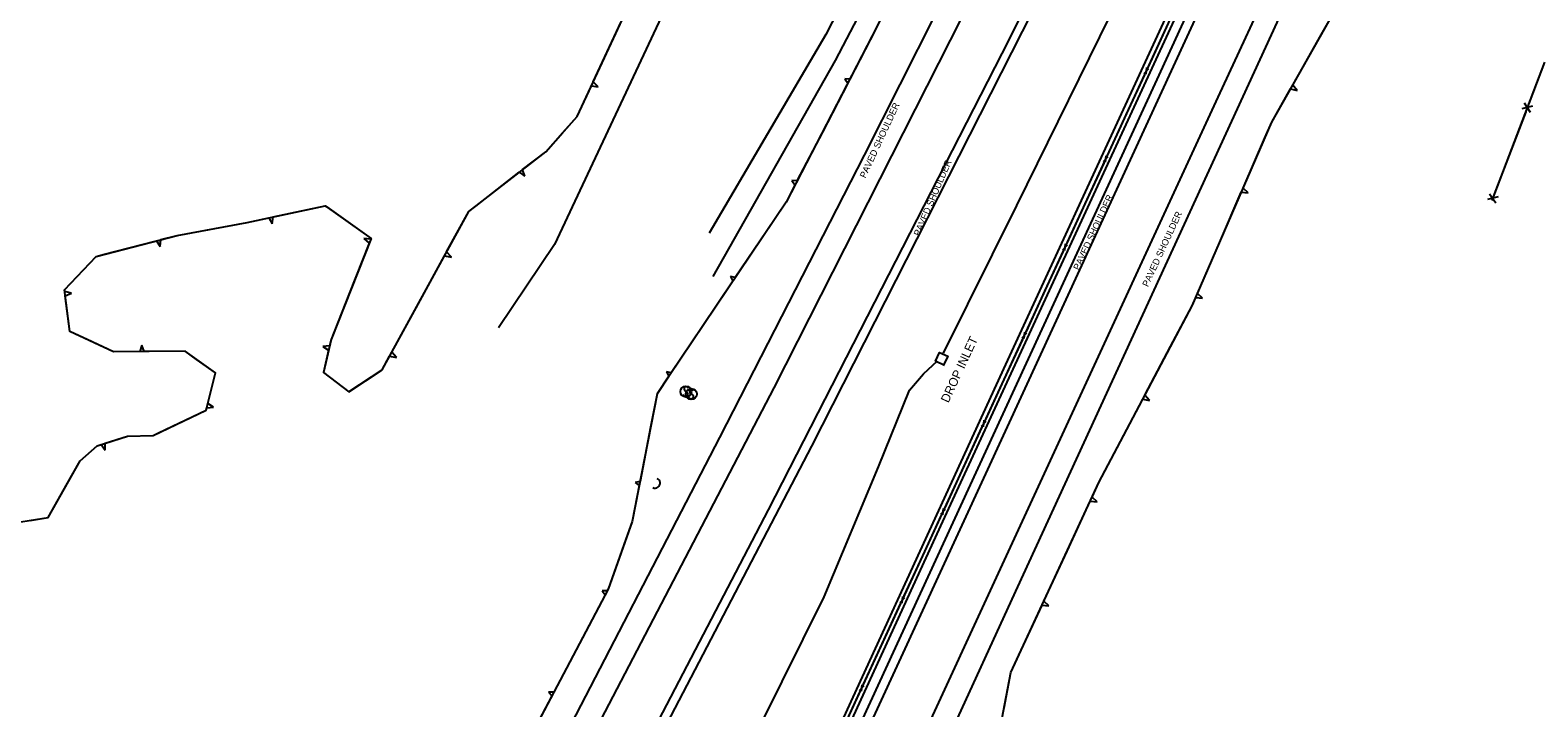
# Model space of a CAD drawing. Extents: x 978516 to 993312, y 1836504 to 1846212.
# Drawn here: x 979517 to 980201, y 1838709 to 1839016 of the extents above; entities that cross this region are included whole.
import ezdxf

# ---------------------------------------------------------------- set-up
doc = ezdxf.new("R2010")
doc.units = 0
for name, color, linetype in [('S_CROSS_DRAIN', 7, 'Continuous'), ('S_DROP_INLET', 7, 'Continuous'), ('S_DROP_INLET_ANNOT', 7, 'Continuous'), ('S_EDGE_PAVEMENT', 7, 'Continuous'), ('S_FENCE', 7, 'Continuous'), ('S_MISC_STRUCTURES', 7, 'Continuous'), ('S_SHOULDER', 7, 'Continuous'), ('S_SHOULDER_ANNOT', 7, 'Continuous'), ('S_SIDE_DRAIN', 7, 'Continuous'), ('S_SIGN', 7, 'Continuous'), ('S_STREAM', 7, 'Continuous'), ('S_TRAILS', 7, 'Continuous'), ('S_TREE', 7, 'Continuous')]:
    doc.layers.add(name, color=color, linetype=linetype)

msp = doc.modelspace()

# ---------------------------------------------------------------- linework, layer by layer
at = {"layer": 'S_CROSS_DRAIN'}
msp.add_arc((979800.31, 1838810.76), 2.3, 244.74018, 65.06936, dxfattribs=at)
at = {"layer": 'S_DROP_INLET'}
msp.add_lwpolyline([(979931.54, 1838864.06), (979927.46, 1838865.95), (979929.31, 1838869.95), (979933.07, 1838868.21), (979931.19, 1838864.17)], dxfattribs=at)
at = {"layer": 'S_EDGE_PAVEMENT'}
for points in [[(979761.24, 1838675.5), (979854.29, 1838853.83), (979945.04, 1839032.7), (980003.3, 1839149.66), (980067.01, 1839279.42), (980126.88, 1839403.85), (980126.99, 1839403.74)], [(980148.81, 1839394.78), (980044.08, 1839178.99), (979960.8, 1839011.62), (979851.66, 1838798.68), (979783.49, 1838667.93)], [(979863.69, 1838627.25), (979968.22, 1838853.65), (980085.05, 1839107.15), (980174.08, 1839300.88), (980201.55, 1839360.53)], [(980223.97, 1839351.22), (980136.68, 1839160.67), (980055.49, 1838985.64), (979898.86, 1838646.51), (979878.3, 1838601.45)]]:
    msp.add_lwpolyline(points, dxfattribs=at)
at = {"layer": 'S_FENCE'}
for p, q in [((980023, 1838996.06), (980023.38, 1838999)), ((980203.63, 1839001.44), (980179.81, 1838938.85)), ((980022.18, 1838996.4), (980024.21, 1838998.66)), ((980198.23, 1838981.5), (980193.39, 1838980.28)), ((980194.41, 1838982.96), (980197.21, 1838978.83)), ((980003.73, 1838956.45), (980005.76, 1838958.71)), ((980004.56, 1838956.11), (980004.93, 1838959.06)), ((980182.59, 1838940.41), (980177.75, 1838939.18)), ((980178.77, 1838941.86), (980181.57, 1838937.73)), ((979985.28, 1838916.5), (979987.31, 1838918.76)), ((979986.11, 1838916.16), (979986.49, 1838919.11)), ((979966.84, 1838876.55), (979968.87, 1838878.81)), ((979967.67, 1838876.21), (979968.04, 1838879.16)), ((979948.39, 1838836.6), (979950.42, 1838838.86)), ((979949.22, 1838836.26), (979949.59, 1838839.21)), ((979929.95, 1838796.65), (979931.98, 1838798.91)), ((979930.77, 1838796.31), (979931.15, 1838799.26)), ((979911.5, 1838756.7), (979913.53, 1838758.96)), ((979912.33, 1838756.36), (979912.7, 1838759.31)), ((979893.05, 1838716.75), (979895.08, 1838719.01)), ((979893.88, 1838716.41), (979894.26, 1838719.36))]:
    msp.add_line(p, q, dxfattribs=at)
for points in [[(979847.95, 1838618.01), (980037.67, 1839028.88), (980141.42, 1839254.03), (980202.98, 1839388.96)], [(980024.03, 1838999.35), (980032.42, 1839017.51)], [(980203.63, 1839001.44), (980196.52, 1838982.76)], [(980013.97, 1838977.56), (980022.35, 1838995.71)], [(980195.1, 1838979.03), (980180.88, 1838941.66)], [(980005.58, 1838959.4), (980013.97, 1838977.56)], [(979995.52, 1838937.61), (980003.91, 1838955.77)], [(979987.14, 1838919.45), (979995.52, 1838937.61)], [(979977.08, 1838897.66), (979985.46, 1838915.82)], [(979968.69, 1838879.5), (979977.08, 1838897.66)], [(979958.63, 1838857.71), (979967.02, 1838875.87)], [(979950.25, 1838839.55), (979958.63, 1838857.71)], [(979940.18, 1838817.76), (979948.57, 1838835.92)], [(979931.8, 1838799.6), (979940.18, 1838817.76)], [(979921.74, 1838777.81), (979930.12, 1838795.97)], [(979913.35, 1838759.65), (979921.74, 1838777.81)], [(979903.29, 1838737.86), (979911.68, 1838756.02)], [(979894.91, 1838719.7), (979903.29, 1838737.86)], [(979884.85, 1838697.91), (979893.23, 1838716.07)]]:
    msp.add_lwpolyline(points, dxfattribs=at)
at = {"layer": 'S_MISC_STRUCTURES'}
for points in [[(979845.35, 1838616.38), (979959.32, 1838864.53), (980082.46, 1839131.06), (980196.47, 1839377.93), (980202.88, 1839393.2)], [(980206.26, 1839391.56), (980041.13, 1839032.53), (979930.6, 1838793.28), (979848.27, 1838613.96)]]:
    msp.add_lwpolyline(points, dxfattribs=at)
at = {"layer": 'S_SHOULDER'}
for points in [[(979751.58, 1838680.66), (979829.74, 1838831.44), (979895.3, 1838959.25), (979959.95, 1839087.51), (980048.09, 1839266.76), (980115.93, 1839406.81)], [(980151.66, 1839391.69), (980085.82, 1839255.48), (979976.3, 1839034.21), (979871.3, 1838827.52), (979787.41, 1838666.81)], [(979860.51, 1838630.07), (979958.21, 1838842.05), (980028.06, 1838993.57), (980113.7, 1839180.22), (980210.41, 1839390.11)], [(980244.19, 1839370.77), (980157.7, 1839183.6), (980061.68, 1838974.72), (979962.09, 1838758.22), (979882.73, 1838585.05)]]:
    msp.add_lwpolyline(points, dxfattribs=at)
at = {"layer": 'S_SIDE_DRAIN'}
for points in [[(979979.46, 1839215.43), (979907.15, 1839071.2), (979877.7, 1839014.04), (979824.81, 1838923.97)], [(979826.7, 1838904.39), (979882.17, 1839002.18), (979952.07, 1839136.01), (979989.95, 1839209.17)]]:
    msp.add_lwpolyline(points, dxfattribs=at)
at = {"layer": 'S_SIGN'}
for centre in [(979814.3, 1838852.2), (979816.77, 1838851.06)]:
    msp.add_circle(centre, 2.49, dxfattribs=at)
for centre, radius, start, end in [((979814.15, 1838851.38), 1.28, 204.64102, 335.35898), ((979814.99, 1838853.53), 1.5, 167.11961, 241.98129), ((979814.38, 1838853.47), 0.95, 16.52582, 156.89569), ((979813.89, 1838850.86), 1.4, 358.65289, 73.70634), ((979816.61, 1838850.24), 1.28, 204.64102, 335.35898), ((979817.45, 1838852.39), 1.5, 167.11961, 241.98129), ((979816.84, 1838852.33), 0.95, 16.52582, 156.89569), ((979816.35, 1838849.72), 1.4, 358.65289, 73.70634)]:
    msp.add_arc(centre, radius, start, end, dxfattribs=at)
at = {"layer": 'S_STREAM'}
for points in [[(979931.09, 1838869.58), (979964.42, 1838936.47), (980011.37, 1839032.16), (980057.03, 1839129.45), (980102.81, 1839228.55)], [(979810.33, 1838624.91), (979876.98, 1838759.27), (979901.68, 1838818.12), (979915.66, 1838852.89), (979922.01, 1838860.23), (979928.46, 1838866.11)]]:
    msp.add_lwpolyline(points, dxfattribs=at)
at = {"layer": 'S_TRAILS'}
msp.add_lwpolyline([(980082.08, 1839335.42), (980051.36, 1839340.13), (980026.03, 1839334.88), (979971.56, 1839322.99), (979949.87, 1839313.25), (979937.91, 1839296.93), (979906.11, 1839232.27), (979864.65, 1839152.21), (979813.47, 1839044.17), (979754.67, 1838918.84), (979729.31, 1838881.13)], dxfattribs=at)
at = {"layer": 'S_TREE'}
for p, q in [((979774.55, 1838990.34), (979772.26, 1838992.53)), ((979888.6, 1838993.73), (979886.36, 1838993.88)), ((979886.36, 1838993.88), (979887.7, 1838991.99)), ((979771.43, 1838990.74), (979774.55, 1838990.34)), ((980088.5, 1838989.33), (980091.54, 1838988.69)), ((980091.54, 1838988.69), (980089.47, 1838991.04)), ((979738.75, 1838951.55), (979741.33, 1838949.77)), ((979741.33, 1838949.77), (979740.29, 1838952.76)), ((979864.65, 1838947.62), (979862.41, 1838947.77)), ((979862.41, 1838947.77), (979863.75, 1838945.88)), ((980069.26, 1838942.22), (980066.94, 1838944.31)), ((980066.16, 1838942.51), (980069.26, 1838942.22)), ((979625.21, 1838930.9), (979626.76, 1838928.17)), ((979626.76, 1838928.17), (979627.13, 1838931.32)), ((979574.3, 1838920.57), (979575.97, 1838917.9)), ((979575.97, 1838917.9), (979576.2, 1838921.06)), ((979671.43, 1838921.3), (979668.29, 1838921.53)), ((979668.29, 1838921.53), (979670.71, 1838919.47)), ((979704.88, 1838913.73), (979707.96, 1838913.11)), ((979707.96, 1838913.11), (979705.82, 1838915.45)), ((979836.69, 1838903.89), (979834.47, 1838904.29)), ((979834.47, 1838904.29), (979835.6, 1838902.26)), ((979535.77, 1838896.87), (979532.66, 1838897.51)), ((979532.91, 1838895.56), (979535.77, 1838896.87)), ((980048.58, 1838894.59), (980046.26, 1838896.68)), ((980045.48, 1838894.88), (980048.58, 1838894.59)), ((979567.63, 1838873.31), (979566.64, 1838870.3)), ((979568.6, 1838870.32), (979567.63, 1838873.31)), ((979652.75, 1838872.87), (979649.62, 1838872.62)), ((979649.62, 1838872.62), (979652.31, 1838870.95)), ((979683.05, 1838867.65), (979680.9, 1838869.99)), ((979679.96, 1838868.27), (979683.05, 1838867.65)), ((979807.69, 1838860.77), (979805.47, 1838861.17)), ((979805.47, 1838861.17), (979806.59, 1838859.14)), ((980021.51, 1838848.79), (980024.56, 1838848.24)), ((980024.56, 1838848.24), (980022.43, 1838850.52)), ((979597.02, 1838844.91), (979600.16, 1838845.08)), ((979600.16, 1838845.08), (979597.49, 1838846.8)), ((979549.14, 1838828.18), (979550.96, 1838825.62)), ((979550.96, 1838825.62), (979551.01, 1838828.79)), ((979793.5, 1838811.51), (979791.26, 1838811)), ((979791.26, 1838811), (979793.12, 1838809.59)), ((979997.67, 1838802.62), (980000.75, 1838802.22)), ((980000.75, 1838802.22), (979998.5, 1838804.4)), ((979778.6, 1838761.89), (979776.27, 1838761.88)), ((979776.27, 1838761.88), (979777.68, 1838760.16)), ((979975.81, 1838755.48), (979978.88, 1838755.09)), ((979978.88, 1838755.09), (979976.63, 1838757.27)), ((979754.41, 1838716.03), (979752.08, 1838716.03)), ((979752.08, 1838716.03), (979753.5, 1838714.3))]:
    msp.add_line(p, q, dxfattribs=at)
for points in [[(980038.09, 1839294.04), (980038.47, 1839285.14), (980031.66, 1839271.18), (979977.28, 1839160.58), (979931.75, 1839081.29), (979901.09, 1839017.77), (979859.7, 1838938.08), (979801.28, 1838851.25), (979789.92, 1838793.28), (979779, 1838762.65), (979712.41, 1838636.4), (979695.81, 1838607.77)], [(979889.47, 1838547.27), (979920.81, 1838590.49), (979934.61, 1838604.13), (979946.99, 1838629.45), (979956.63, 1838650.31), (979955.6, 1838693.37), (979961.63, 1838724.92), (980001.54, 1838810.96), (980043.81, 1838891.03), (980079.95, 1838974.26), (980110.98, 1839028.94), (980132.34, 1839082.04), (980146.37, 1839120.64), (980164.23, 1839174.65), (980186.85, 1839208.83), (980196.51, 1839235.14), (980229.39, 1839268.33)], [(979782.78, 1839015.21), (979790.63, 1839032.14), (979793.95, 1839037.54)], [(979911.05, 1839038.4), (979901.09, 1839017.77), (979900.13, 1839015.92)], [(980101.81, 1839012.78), (980110.98, 1839028.94), (980113.38, 1839034.9)], [(979504.14, 1838791.78), (979525.17, 1838795.1), (979539.66, 1838820.86), (979547.31, 1838827.59), (979561.18, 1838832.07), (979572.7, 1838832.28), (979596.75, 1838843.84), (979600.99, 1838860.69), (979587.23, 1838870.48), (979554.81, 1838870.2), (979534.97, 1838879.37), (979532.56, 1838898.28), (979546.85, 1838913.45), (979583.64, 1838922.99), (979615.42, 1838928.79), (979650.71, 1838936.42), (979671.53, 1838921.55), (979653.41, 1838875.74), (979649.99, 1838860.81), (979661.52, 1838852.1), (979676.53, 1838862), (979715.85, 1838933.75), (979750.74, 1838960.88), (979764.96, 1838976.79), (979790.63, 1839032.14)], [(979772.26, 1838992.53), (979782.78, 1839015.21)], [(979900.13, 1839015.92), (979888.6, 1838993.73)], [(980089.47, 1838991.04), (980101.81, 1839012.78)], [(979887.7, 1838991.99), (979876.18, 1838969.81)], [(979758.55, 1838969.62), (979764.96, 1838976.79), (979771.43, 1838990.74)], [(980076.89, 1838967.23), (980079.95, 1838974.26), (980088.5, 1838989.33)], [(979740.29, 1838952.76), (979750.74, 1838960.88), (979758.55, 1838969.62)], [(979876.18, 1838969.81), (979864.65, 1838947.62)], [(980066.94, 1838944.31), (980076.89, 1838967.23)], [(979719.06, 1838936.25), (979738.75, 1838951.55)], [(979863.75, 1838945.88), (979859.7, 1838938.08), (979850.65, 1838924.63)], [(980056.21, 1838919.6), (980066.16, 1838942.51)], [(979600.68, 1838926.1), (979615.42, 1838928.79), (979625.21, 1838930.9)], [(979627.13, 1838931.32), (979650.71, 1838936.42), (979651.42, 1838935.92)], [(979651.42, 1838935.92), (979671.53, 1838921.55), (979671.43, 1838921.3)], [(979705.82, 1838915.45), (979715.85, 1838933.75), (979719.06, 1838936.25)], [(979576.2, 1838921.06), (979583.64, 1838922.99), (979600.68, 1838926.1)], [(979850.65, 1838924.63), (979836.69, 1838903.89)], [(979550.1, 1838914.29), (979574.3, 1838920.57)], [(979670.71, 1838919.47), (979661.52, 1838896.24)], [(980046.26, 1838896.68), (980056.21, 1838919.6)], [(979532.66, 1838897.51), (979532.56, 1838898.28), (979546.85, 1838913.45), (979550.1, 1838914.29)], [(979692.89, 1838891.86), (979704.88, 1838913.73)], [(979661.52, 1838896.24), (979653.41, 1838875.74), (979652.75, 1838872.87)], [(979835.6, 1838902.26), (979821.64, 1838881.51)], [(979542.85, 1838875.73), (979534.97, 1838879.37), (979532.91, 1838895.56)], [(979680.9, 1838869.99), (979692.89, 1838891.86)], [(980034.1, 1838872.63), (980043.81, 1838891.03), (980045.48, 1838894.88)], [(979566.64, 1838870.3), (979554.81, 1838870.2), (979542.85, 1838875.73)], [(979821.64, 1838881.51), (979807.69, 1838860.77)], [(979592.42, 1838866.79), (979587.23, 1838870.48), (979568.6, 1838870.32)], [(979652.31, 1838870.95), (979649.99, 1838860.81), (979661.52, 1838852.1), (979661.64, 1838852.18)], [(980022.43, 1838850.52), (980034.1, 1838872.63)], [(979597.49, 1838846.8), (979600.99, 1838860.69), (979592.42, 1838866.79)], [(979661.64, 1838852.18), (979676.53, 1838862), (979679.96, 1838868.27)], [(979806.59, 1838859.14), (979801.28, 1838851.25), (979798.3, 1838836.05)], [(980009.84, 1838826.68), (980021.51, 1838848.79)], [(979575.22, 1838833.5), (979596.75, 1838843.84), (979597.02, 1838844.91)], [(979798.3, 1838836.05), (979793.5, 1838811.51)], [(979533.35, 1838809.64), (979539.66, 1838820.86), (979547.31, 1838827.59), (979549.14, 1838828.18)], [(979551.01, 1838828.79), (979561.18, 1838832.07), (979572.7, 1838832.28), (979575.22, 1838833.5)], [(979998.5, 1838804.4), (980001.54, 1838810.96), (980009.84, 1838826.68)], [(979516.97, 1838793.8), (979525.17, 1838795.1), (979533.35, 1838809.64)], [(979793.12, 1838809.59), (979789.92, 1838793.28), (979787.11, 1838785.38)], [(979987.15, 1838779.94), (979997.67, 1838802.62)], [(979787.11, 1838785.38), (979779, 1838762.65), (979778.6, 1838761.89)], [(979976.63, 1838757.27), (979987.15, 1838779.94)], [(979777.68, 1838760.16), (979766.05, 1838738.1)], [(979965.29, 1838732.81), (979975.81, 1838755.48)], [(979766.05, 1838738.1), (979754.41, 1838716.03)], [(979958.57, 1838708.92), (979961.63, 1838724.92), (979965.29, 1838732.81)], [(979753.5, 1838714.3), (979741.86, 1838692.24)]]:
    msp.add_lwpolyline(points, dxfattribs=at)

# ---------------------------------------------------------------- texts
at = {"layer": 'S_DROP_INLET_ANNOT'}
msp.add_text('DROP INLET', height=4, rotation=65.18531, dxfattribs=at).set_placement((979933.33, 1838846.82))
at = {"layer": 'S_SHOULDER_ANNOT'}
for rotation, p in [(65.11568, (979895.72, 1838948.66)), (66.69949, (979920.21, 1838922.39)), (65.11568, (979992.54, 1838906.95)), (65.11568, (980023.83, 1838899.41))]:
    msp.add_text('PAVED SHOULDER', height=3.0003, rotation=rotation, dxfattribs=at).set_placement(p)

doc.saveas('drawing.dxf')
